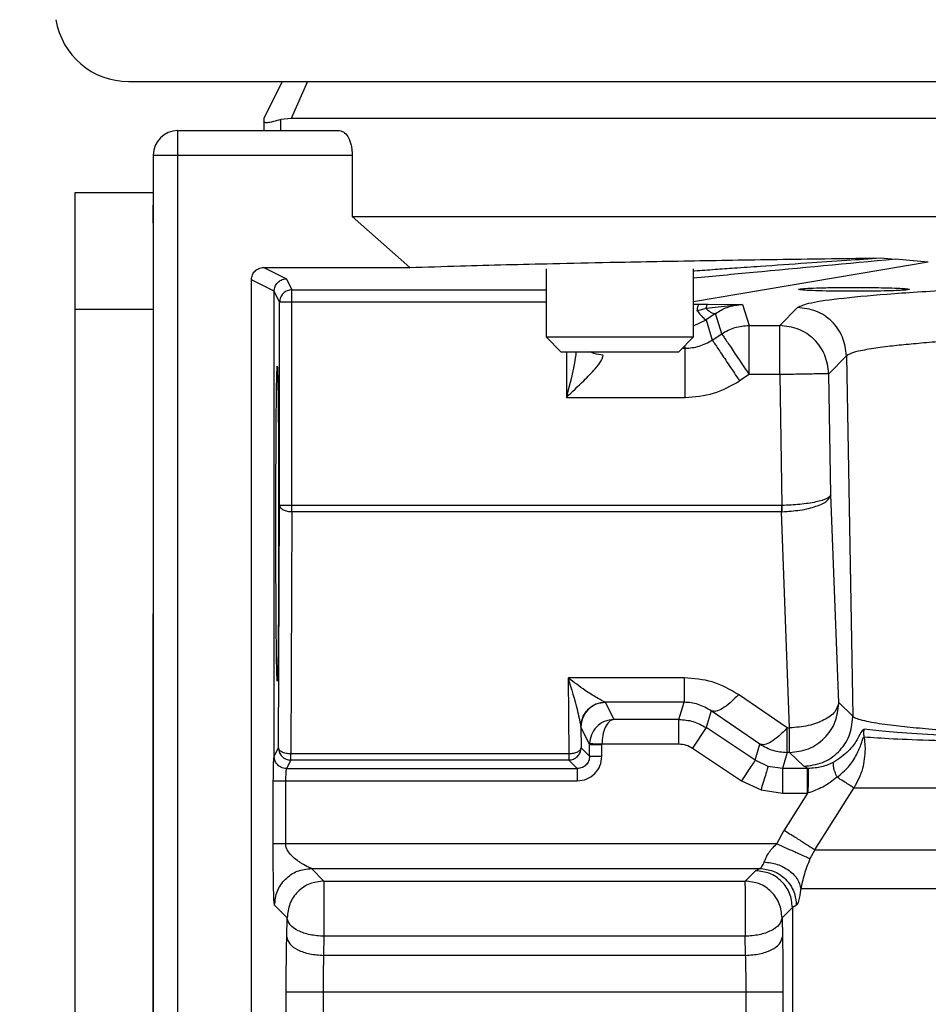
# Model space of a CAD drawing. Header units: inches. Extents: x 144.9 to 238.4, y 214.8 to 247.7.
# Tile 384 of 405: x 201.8348 to 201.9258, y 244.8844 to 244.983. Entities that reach past the tile are written whole.
import ezdxf

# ---------------------------------------------------------------- set-up
doc = ezdxf.new("R2010")
doc.units = ezdxf.units.IN
doc.header["$LTSCALE"] = 0.25
doc.header["$MEASUREMENT"] = 0
doc.layers.add('ANNOTATIONS', color=1, linetype='Continuous')
doc.layers.add('MOTOR LH', color=7, linetype='Continuous')
doc.styles.add('ARIAL', font='arial.ttf', dxfattribs={"height": 0.09375})
doc.dimstyles.new('STANDARD$0', dxfattribs={"dimtxt": 0.09375, "dimasz": 0.09375, "dimexe": 0.03125, "dimexo": 0.046875, "dimgap": 0.09, "dimtad": 0, "dimtih": 1, "dimtoh": 1, "dimdec": 4, "dimzin": 0, "dimdsep": 46, "dimtxsty": 'ARIAL', "dimcen": 0.09, "dimadec": 0, "dimazin": 0, "dimtfac": 1, "dimtdec": 4, "dimtofl": 0, "dimtmove": 0, "dimatfit": 1, "dimfxl": 1, "dimtolj": 1, "dimtzin": 0, "dimarcsym": 0})

# ---------------------------------------------------------------- blocks, each defined once
blk = doc.blocks.new('*D16')
at = {"layer": 'ANNOTATIONS', "color": 0, "lineweight": -2, "transparency": 16777216}
for p, q in [((201.5477568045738, 244.7210665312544), (201.5477568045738, 245.6873671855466)), ((202.6883818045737, 243.5376739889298), (202.6883818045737, 245.6873671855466)), ((201.6415068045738, 245.6561171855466), (201.832959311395, 245.6561171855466)), ((202.5946318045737, 245.6561171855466), (202.4031792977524, 245.6561171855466))]:
    blk.add_line(p, q, dxfattribs=at)
at = {"layer": 'ANNOTATIONS', "color": 0, "transparency": 16777216}
for points in [[(201.6415068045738, 245.6717421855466), (201.6415068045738, 245.6404921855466), (201.5477568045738, 245.6561171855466)], [(202.5946318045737, 245.6717421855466), (202.5946318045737, 245.6404921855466), (202.6883818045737, 245.6561171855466)]]:
    blk.add_solid(points, dxfattribs=at)
at = {"layer": 'defpoints', "color": 0, "transparency": 16777216}
for p in [(201.5477568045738, 245.6561171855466), (201.5477568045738, 244.6741915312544), (202.6883818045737, 243.4907989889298)]:
    blk.add_point(p, dxfattribs=at)
at = {"layer": 'ANNOTATIONS', "color": 0, "transparency": 16777216, "insert": (202.1180693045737, 245.6561171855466), "char_height": 0.09375, "attachment_point": 5, "style": 'ARIAL'}
blk.add_mtext('\\A1;18 5/8"', dxfattribs=at)
blk = doc.blocks.new('*D18')
at = {"layer": 'ANNOTATIONS', "color": 0, "lineweight": -2, "transparency": 16777216}
for p, q in [((201.2594214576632, 244.7850832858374), (201.2594214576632, 246.0537298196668)), ((202.6883818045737, 243.5376739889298), (202.6883818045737, 246.0537298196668)), ((201.3531714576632, 246.0224798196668), (201.7695598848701, 246.0224798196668)), ((202.5946318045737, 246.0224798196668), (202.1782433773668, 246.0224798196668))]:
    blk.add_line(p, q, dxfattribs=at)
at = {"layer": 'ANNOTATIONS', "color": 0, "transparency": 16777216}
for points in [[(201.3531714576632, 246.0381048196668), (201.3531714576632, 246.0068548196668), (201.2594214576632, 246.0224798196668)], [(202.5946318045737, 246.0381048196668), (202.5946318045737, 246.0068548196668), (202.6883818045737, 246.0224798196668)]]:
    blk.add_solid(points, dxfattribs=at)
at = {"layer": 'defpoints', "color": 0, "transparency": 16777216}
for p in [(202.6883818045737, 246.0224798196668), (201.2594214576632, 244.7382082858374), (202.6883818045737, 243.4907989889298)]:
    blk.add_point(p, dxfattribs=at)
at = {"layer": 'ANNOTATIONS', "color": 0, "transparency": 16777216, "insert": (201.9739016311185, 246.0224798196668), "char_height": 0.09375, "attachment_point": 5, "style": 'ARIAL'}
blk.add_mtext('\\A1;24""', dxfattribs=at)

msp = doc.modelspace()

# ---------------------------------------------------------------- linework, layer by layer
at = {"layer": 'MOTOR LH'}
for p, q in [((201.8457083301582, 244.9768490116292), (202.1828146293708, 244.9768490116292)), ((201.8610872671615, 244.9768490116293), (201.8592417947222, 244.9731580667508)), ((201.8636372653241, 244.9768488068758), (201.8619814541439, 244.9731580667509)), ((201.8592417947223, 244.9731580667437), (201.8592417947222, 244.9728739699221)), ((201.8592417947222, 244.9728739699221), (201.8592417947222, 244.9719277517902)), ((201.861981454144, 244.9731580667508), (201.8609685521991, 244.9730424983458)), ((201.8609685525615, 244.9719277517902), (201.8609685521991, 244.9730424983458)), ((202.1665415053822, 244.9731580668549), (201.861981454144, 244.9731580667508)), ((201.8506295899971, 244.9719277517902), (201.8668494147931, 244.9719277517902)), ((201.8506295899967, 244.5807696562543), (201.8506295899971, 244.9719277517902)), ((201.8481689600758, 244.9694671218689), (201.8481689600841, 244.4992384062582)), ((201.8481689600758, 244.9694671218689), (201.8681075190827, 244.9694671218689)), ((201.8681075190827, 244.9694671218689), (201.8681075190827, 244.9633155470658)), ((201.8481689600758, 244.9667604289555), (201.8481658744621, 244.9667604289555)), ((201.8403564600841, 244.3826446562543), (201.8403564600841, 244.9657384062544)), ((201.8403564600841, 244.9657384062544), (201.8481689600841, 244.9657384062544)), ((201.8681075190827, 244.9633155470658), (202.1604154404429, 244.9633155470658)), ((201.8681075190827, 244.9633155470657), (201.8738783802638, 244.9582218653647)), ((201.9210305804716, 244.9591755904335), (201.9224867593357, 244.9590472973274)), ((201.9258224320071, 244.9587672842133), (201.9224866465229, 244.9590477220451)), ((201.8592417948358, 244.958221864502), (201.8615182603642, 244.9570839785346)), ((201.8592417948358, 244.9582218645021), (201.8738783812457, 244.9582218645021)), ((201.8875453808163, 244.9580930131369), (201.8875453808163, 244.9512584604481)), ((201.9258224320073, 244.9587672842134), (201.9023091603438, 244.9547930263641)), ((201.9023091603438, 244.9512584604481), (201.9023091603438, 244.9580930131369)), ((201.8580114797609, 244.7972271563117), (201.8580114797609, 244.9569921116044)), ((201.8602881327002, 244.9558538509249), (201.8580114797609, 244.9569921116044)), ((201.8615182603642, 244.9570839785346), (201.8620672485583, 244.9559859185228)), ((201.8620672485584, 244.9337613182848), (201.8620672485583, 244.9559859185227)), ((201.8620672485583, 244.9559859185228), (201.8875453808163, 244.9559859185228)), ((201.8602881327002, 244.9092611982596), (201.8602881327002, 244.9558538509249)), ((201.8608369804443, 244.954755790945), (201.8602881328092, 244.9558538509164)), ((201.8481689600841, 244.9540196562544), (201.8403564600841, 244.9540196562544)), ((201.8608369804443, 244.9343764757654), (201.8608369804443, 244.954755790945)), ((201.8875453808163, 244.954755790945), (201.8608369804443, 244.954755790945)), ((201.9023091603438, 244.9545558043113), (201.9029004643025, 244.9545535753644)), ((201.90355622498, 244.9541031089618), (201.9026677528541, 244.9538939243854)), ((201.9029004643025, 244.9545535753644), (201.9037597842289, 244.954546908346)), ((201.9072192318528, 244.9545275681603), (201.9035562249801, 244.9541031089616)), ((201.9037597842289, 244.954546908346), (201.9072192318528, 244.9545275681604)), ((201.9072192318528, 244.9545275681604), (201.9078597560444, 244.9524120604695)), ((201.9109351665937, 244.9524120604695), (201.9127073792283, 244.9542157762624)), ((201.9023091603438, 244.9523913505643), (201.9035664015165, 244.9529876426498)), ((201.9045131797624, 244.9536285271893), (201.9035664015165, 244.9529876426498)), ((201.9035664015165, 244.9529876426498), (201.904182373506, 244.9509532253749)), ((201.9051315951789, 244.9515860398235), (201.9045131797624, 244.9536285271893)), ((201.9078597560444, 244.9524120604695), (201.9109351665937, 244.9524120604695)), ((201.9078597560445, 244.9474937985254), (201.9078597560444, 244.9524120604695)), ((201.9109351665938, 244.9474937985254), (201.9109351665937, 244.9524120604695)), ((201.8875453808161, 244.9512584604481), (201.889021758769, 244.9497820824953)), ((201.8875453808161, 244.9512584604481), (201.9023091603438, 244.9512584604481)), ((201.9008327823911, 244.9497820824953), (201.9023091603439, 244.9512584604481)), ((201.9041823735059, 244.9509532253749), (201.9051315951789, 244.9515860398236)), ((201.9011779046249, 244.9501272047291), (201.9014542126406, 244.9501272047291)), ((201.9013899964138, 244.950339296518), (201.9014542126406, 244.9501272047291)), ((201.889021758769, 244.9497820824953), (201.9008327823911, 244.9497820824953)), ((201.8895601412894, 244.9497820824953), (201.8895601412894, 244.945208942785)), ((201.9176248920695, 244.9493834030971), (201.9158526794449, 244.9475796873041)), ((201.9176248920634, 244.9493834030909), (201.91825490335, 244.9132680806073)), ((201.9078597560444, 244.9474937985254), (201.9069105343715, 244.9468609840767)), ((201.9109351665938, 244.9474937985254), (201.9078597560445, 244.9474937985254)), ((201.9109351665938, 244.9474937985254), (201.9111642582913, 244.9343771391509)), ((201.9160645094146, 244.9354513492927), (201.9158526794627, 244.9475796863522)), ((201.8895601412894, 244.945208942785), (201.9014542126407, 244.945208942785)), ((201.9168471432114, 244.9146516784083), (201.9160645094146, 244.9354513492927)), ((201.8607147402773, 244.9101149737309), (201.8608369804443, 244.9343764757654)), ((201.9111147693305, 244.9343764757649), (201.8608369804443, 244.9343764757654)), ((201.9111642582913, 244.9343771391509), (201.9111147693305, 244.9343764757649)), ((201.9111147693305, 244.9343764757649), (201.9111147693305, 244.9337613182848)), ((201.8620672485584, 244.933761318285), (201.8619450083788, 244.9094998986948)), ((201.9111147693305, 244.9337613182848), (201.8620672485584, 244.9337613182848)), ((201.9111807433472, 244.933762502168), (201.9111147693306, 244.9337613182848)), ((201.9119296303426, 244.9121051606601), (201.9111147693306, 244.9337613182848)), ((201.8897277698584, 244.9171276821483), (201.8898046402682, 244.9094998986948)), ((201.901357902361, 244.9171276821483), (201.8897277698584, 244.9171276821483)), ((201.901357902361, 244.9171276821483), (201.9013579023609, 244.9146700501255)), ((201.9116873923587, 244.9121051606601), (201.9068039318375, 244.9154416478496)), ((201.8934739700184, 244.914663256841), (201.893466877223, 244.9146700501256)), ((201.9013579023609, 244.9146700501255), (201.8934668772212, 244.9146700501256)), ((201.8934739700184, 244.914663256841), (201.894327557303, 244.9129555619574)), ((201.9008387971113, 244.9129555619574), (201.9013579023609, 244.9146700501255)), ((201.9182549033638, 244.9132680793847), (201.9168471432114, 244.9146516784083)), ((201.904075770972, 244.9138100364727), (201.9035669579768, 244.9121295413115)), ((201.9089592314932, 244.9104735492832), (201.904075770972, 244.9138100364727)), ((201.9008387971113, 244.9129555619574), (201.894327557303, 244.9129555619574)), ((201.9008387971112, 244.9104964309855), (201.9008387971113, 244.9129555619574)), ((201.9182555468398, 244.9131821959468), (201.9182549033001, 244.9132680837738)), ((201.8910107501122, 244.9122659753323), (201.8910137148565, 244.912204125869)), ((201.8918884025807, 244.9104542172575), (201.8910137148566, 244.912204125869)), ((201.8910137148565, 244.912204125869), (201.8910347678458, 244.9101150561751)), ((201.9035669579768, 244.9121295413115), (201.902202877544, 244.9100834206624)), ((201.908470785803, 244.9088603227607), (201.9035669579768, 244.9121295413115)), ((201.9116873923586, 244.9096475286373), (201.9116873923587, 244.91210516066)), ((201.9116873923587, 244.91210516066), (201.9119296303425, 244.91210516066)), ((201.9119296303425, 244.9096475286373), (201.9119296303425, 244.91210516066)), ((201.8918884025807, 244.9104542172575), (201.8918898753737, 244.9105385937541)), ((201.8931185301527, 244.9104542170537), (201.8931192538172, 244.9104964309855)), ((201.8931192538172, 244.9104964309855), (201.9008387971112, 244.9104964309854)), ((201.9193955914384, 244.9112096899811), (201.9194958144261, 244.909997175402)), ((201.8602881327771, 244.909261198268), (201.8607147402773, 244.9101149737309)), ((201.8910347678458, 244.9101150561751), (201.8918884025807, 244.9092614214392)), ((201.8918884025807, 244.9092614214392), (201.8918884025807, 244.9104542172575)), ((201.8931185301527, 244.9092614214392), (201.8931185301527, 244.9104542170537)), ((201.902202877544, 244.9100834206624), (201.9071067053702, 244.9068142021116)), ((201.908470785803, 244.9088603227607), (201.9089592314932, 244.9104735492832)), ((201.9116873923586, 244.9096475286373), (201.9111989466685, 244.9080343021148)), ((201.9119296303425, 244.9096475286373), (201.9116873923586, 244.9096475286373)), ((201.9133373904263, 244.9082639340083), (201.9119296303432, 244.9096475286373)), ((201.8619449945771, 244.9088849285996), (201.8615181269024, 244.9080312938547)), ((201.8898046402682, 244.9094998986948), (201.8619449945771, 244.9094998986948)), ((201.8898046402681, 244.9088849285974), (201.861944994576, 244.9088849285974)), ((201.8898046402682, 244.9094998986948), (201.8898046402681, 244.9088849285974)), ((201.8906582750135, 244.9080312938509), (201.8898046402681, 244.9088849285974)), ((201.9097736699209, 244.9082451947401), (201.908470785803, 244.9088603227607)), ((201.8615181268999, 244.9080312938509), (201.8906582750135, 244.9080312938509)), ((201.9111989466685, 244.9080343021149), (201.9097736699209, 244.9082451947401)), ((201.9111989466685, 244.9080343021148), (201.9111989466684, 244.9055751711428)), ((201.9137235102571, 244.9080343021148), (201.9111989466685, 244.9080343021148)), ((201.9137862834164, 244.9080342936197), (201.9133373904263, 244.9082639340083)), ((201.913723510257, 244.9055751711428), (201.9137235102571, 244.9080343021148)), ((201.9137235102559, 244.9080343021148), (201.9137862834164, 244.9080342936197)), ((201.8602041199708, 244.9004850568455), (201.8602041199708, 244.9068011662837)), ((201.8614336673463, 244.9068011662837), (201.8906582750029, 244.9068011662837)), ((201.8614336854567, 244.9068011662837), (201.8614336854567, 244.9004850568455)), ((201.9071067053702, 244.9068142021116), (201.9090610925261, 244.9058917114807)), ((201.9090610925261, 244.9058917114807), (201.9111989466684, 244.9055751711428)), ((201.9111989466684, 244.9055751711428), (201.913723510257, 244.9055751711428)), ((201.913723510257, 244.9055751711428), (201.9113732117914, 244.9018603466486)), ((201.913723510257, 244.9055751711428), (201.9137683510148, 244.9055865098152)), ((201.914465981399, 244.8999041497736), (201.9183741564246, 244.9060847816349)), ((201.9521840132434, 244.906084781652), (201.9183741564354, 244.906084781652)), ((201.9106340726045, 244.9004850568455), (201.9113732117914, 244.9018603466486)), ((201.9106340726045, 244.9004850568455), (201.8614336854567, 244.9004850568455)), ((201.914465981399, 244.8999041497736), (201.9139679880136, 244.8989872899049)), ((201.9144659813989, 244.8999041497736), (201.9475285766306, 244.8999041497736)), ((201.8640172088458, 244.8980259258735), (201.9089334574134, 244.8980259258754)), ((201.8640172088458, 244.8980259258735), (201.8652751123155, 244.8967680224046)), ((201.907483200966, 244.8967680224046), (201.9085188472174, 244.8978036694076)), ((201.9085188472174, 244.8978036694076), (201.9089334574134, 244.8980259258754)), ((201.8652751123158, 244.8967680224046), (201.907483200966, 244.8967680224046)), ((201.9074832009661, 244.8962757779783), (201.907483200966, 244.8967680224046)), ((201.8652751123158, 244.8962757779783), (201.8652751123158, 244.8912338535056)), ((201.9458306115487, 244.8959917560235), (201.9130488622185, 244.8959917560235)), ((201.8615864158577, 244.8930793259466), (201.860328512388, 244.8943372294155)), ((201.9122075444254, 244.8941149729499), (201.911171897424, 244.8930793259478)), ((201.9126076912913, 244.8943372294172), (201.9122075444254, 244.8941149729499)), ((201.9122075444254, 244.8941149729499), (201.9122075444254, 244.8730198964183)), ((201.8615478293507, 244.8911654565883), (201.8615864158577, 244.8930793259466)), ((201.9111718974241, 244.8930793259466), (201.9112104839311, 244.8911654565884)), ((201.8652751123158, 244.8912338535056), (201.8652365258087, 244.8893199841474)), ((201.9074832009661, 244.8912338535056), (201.8652751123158, 244.8912338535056)), ((201.9075217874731, 244.8893199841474), (201.9074832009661, 244.8912338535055)), ((201.9075217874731, 244.8893199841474), (201.8652365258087, 244.8893199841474)), ((201.8614960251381, 244.8167275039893), (201.8614960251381, 244.8856290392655)), ((201.8651847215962, 244.8856290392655), (201.8651847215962, 244.8179570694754)), ((201.9112622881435, 244.8856290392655), (201.8651847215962, 244.8856290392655)), ((201.9075735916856, 244.8730198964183), (201.9075735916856, 244.8856290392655)), ((201.9112622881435, 244.8856290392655), (201.9112622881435, 244.8730198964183))]:
    msp.add_line(p, q, dxfattribs=at)
for centre, radius, start, end in [((201.8457083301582, 244.9842309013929), 0.007381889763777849, 189.2844910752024, 270), ((201.8506295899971, 244.9694671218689), 0.002460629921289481, 90, 179.9999999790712), ((201.8934751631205, 244.9122018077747), 0.002461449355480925, 90.02777228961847, 179.9460411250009), ((201.9119295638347, 244.9145718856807), 0.004918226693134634, 359.9289940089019, 0.9296007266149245)]:
    msp.add_arc(centre, radius, start, end, dxfattribs=at)
for points, knots in [([(201.8609685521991, 244.9730424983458), (201.8604394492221, 244.9728908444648), (201.8594453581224, 244.9726059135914), (201.8593066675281, 244.972788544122), (201.8592417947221, 244.9728739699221)], [0, 0, 0, 0, 0.5322479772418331, 1, 1, 1, 1]), ([(201.866849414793, 244.9719277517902), (201.8670200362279, 244.9718877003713), (201.8673501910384, 244.9718102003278), (201.8677075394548, 244.9713055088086), (201.8679159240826, 244.9707928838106), (201.8680254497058, 244.9703703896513), (201.8680949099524, 244.9699235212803), (201.8681033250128, 244.9696189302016), (201.8681075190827, 244.9694671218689)], [0, 0, 0, 0, 0.2767997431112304, 0.5356112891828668, 0.657635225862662, 0.7769841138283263, 0.8888487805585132, 1, 1, 1, 1]), ([(201.8481689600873, 244.9626612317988), (201.8481689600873, 244.9631774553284), (201.8481689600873, 244.9642099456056), (201.8481689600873, 244.9643776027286), (201.8481689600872, 244.9644614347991)], [0, 0, 0, 0, 0.4999790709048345, 1, 1, 1, 1]), ([(201.8738783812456, 244.958221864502), (201.8755261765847, 244.95827461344), (201.878536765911, 244.9583709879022), (201.883400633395, 244.9585030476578), (201.8883847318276, 244.9586224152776), (201.8945694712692, 244.9587544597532), (201.9022142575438, 244.9588999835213), (201.9112448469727, 244.9590457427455), (201.9177390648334, 244.9591319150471), (201.9210305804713, 244.9591755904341)], [0, 0, 0, 0, 0.1414103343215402, 0.2583624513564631, 0.3670443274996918, 0.4922275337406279, 0.66357691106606, 0.829488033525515, 1, 1, 1, 1]), ([(201.9023091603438, 244.957883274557), (201.9023432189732, 244.9578857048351), (201.9030554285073, 244.9579365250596), (201.9044171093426, 244.9580332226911), (201.9066011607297, 244.9581879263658), (201.909651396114, 244.9584027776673), (201.9133910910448, 244.9586629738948), (201.9173903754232, 244.9589367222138), (201.9199038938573, 244.9591016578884), (201.9210305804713, 244.9591755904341)], [0, 0, 0, 0, 0.005630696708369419, 0.117745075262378, 0.2240991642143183, 0.3642124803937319, 0.6159007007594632, 0.8278271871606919, 0.9999999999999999, 0.9999999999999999, 0.9999999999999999, 0.9999999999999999]), ([(201.9224867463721, 244.9590472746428), (201.9177115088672, 244.9586040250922), (201.9108840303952, 244.9579702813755), (201.9042909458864, 244.9573357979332), (201.9023091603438, 244.9571450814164)], [0, 0, 0, 0, 0.6994145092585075, 1, 1, 1, 1]), ([(201.8580114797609, 244.9569921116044), (201.8580168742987, 244.9570769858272), (201.8580275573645, 244.9572450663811), (201.8581285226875, 244.9575524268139), (201.8583473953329, 244.9578785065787), (201.8586724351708, 244.958099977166), (201.8589787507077, 244.9582057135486), (201.859152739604, 244.9582163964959), (201.8592417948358, 244.9582218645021)], [0, 0, 0, 0, 0.1320542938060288, 0.2615135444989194, 0.4998281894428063, 0.7294974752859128, 0.8615448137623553, 0.9999999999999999, 0.9999999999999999, 0.9999999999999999, 0.9999999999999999]), ([(201.8602881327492, 244.9558538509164), (201.8603050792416, 244.9560108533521), (201.8603308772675, 244.956249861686), (201.8604854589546, 244.9565355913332), (201.8606766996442, 244.9567724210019), (201.8609336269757, 244.9569526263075), (201.8612377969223, 244.9570646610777), (201.8614210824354, 244.9570772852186), (201.8615182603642, 244.9570839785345)], [0, 0, 0, 0, 0.2429014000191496, 0.3697742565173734, 0.4999000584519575, 0.7151039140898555, 0.8489481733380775, 1, 1, 1, 1]), ([(201.9127073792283, 244.9542157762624), (201.9130453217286, 244.9543761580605), (201.9137216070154, 244.9546971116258), (201.9170950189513, 244.9551669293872), (201.9221300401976, 244.9556172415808), (201.9289033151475, 244.9560392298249), (201.9372370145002, 244.9564255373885), (201.9470106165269, 244.9567676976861), (201.9579625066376, 244.9570646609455), (201.9661005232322, 244.9572156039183), (201.9701670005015, 244.9572910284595)], [0, 0, 0, 0, 0.1249344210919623, 0.2500168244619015, 0.375106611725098, 0.5001337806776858, 0.6251422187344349, 0.7501290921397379, 0.8751422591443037, 1, 1, 1, 1]), ([(201.9155899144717, 244.9558632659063), (201.9150933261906, 244.9558756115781), (201.9141018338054, 244.9559002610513), (201.9131463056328, 244.9559558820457), (201.9127227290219, 244.9560181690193), (201.9129023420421, 244.9560822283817), (201.9136612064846, 244.9561410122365), (201.9149229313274, 244.9561877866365), (201.9165504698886, 244.9562193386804), (201.9177625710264, 244.9562233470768), (201.9183679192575, 244.9562253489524)], [0, 0, 0, 0, 0.1251204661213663, 0.2498165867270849, 0.3747072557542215, 0.4995486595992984, 0.6246558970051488, 0.7501429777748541, 0.8752162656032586, 1, 1, 1, 1]), ([(201.9183679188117, 244.955837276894), (201.9178800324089, 244.955838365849), (201.9169042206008, 244.9558405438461), (201.9160280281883, 244.9558556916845), (201.9155899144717, 244.9558632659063)], [0, 0, 0, 0, 0.4999800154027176, 1, 1, 1, 1]), ([(201.9183679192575, 244.9562253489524), (201.9188555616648, 244.9562242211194), (201.9198309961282, 244.9562219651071), (201.9207081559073, 244.9562069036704), (201.9211468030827, 244.9561993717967)], [0, 0, 0, 0, 0.4999232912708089, 1, 1, 1, 1]), ([(201.9211468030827, 244.9561993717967), (201.9216076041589, 244.9561881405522), (201.9223691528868, 244.9561695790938), (201.9232598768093, 244.9561273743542), (201.9238154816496, 244.9560813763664), (201.9239832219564, 244.9560288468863), (201.9237889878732, 244.9559805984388), (201.9232663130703, 244.9559354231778), (201.9223688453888, 244.9558928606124), (201.9212289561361, 244.9558627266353), (201.9198531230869, 244.9558417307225), (201.9189278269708, 244.9558389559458), (201.9183679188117, 244.955837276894)], [0, 0, 0, 0, 0.1152783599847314, 0.1905162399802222, 0.3073938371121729, 0.4068108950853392, 0.5000492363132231, 0.5932808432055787, 0.6926777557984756, 0.8095221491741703, 0.8847394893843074, 1, 1, 1, 1]), ([(201.9026677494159, 244.9538939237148), (201.9026806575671, 244.9539844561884), (201.9027069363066, 244.9541687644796), (201.9027643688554, 244.9543763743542), (201.9028302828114, 244.9545184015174), (201.9028773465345, 244.9545419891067), (201.9029004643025, 244.9545535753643)], [0, 0, 0, 0, 0.2456005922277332, 0.4999998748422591, 0.7543992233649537, 1, 1, 1, 1]), ([(201.9026677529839, 244.9538939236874), (201.902778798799, 244.9537536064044), (201.9030020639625, 244.953471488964), (201.9032709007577, 244.9531794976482), (201.9034717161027, 244.9530014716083), (201.9035354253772, 244.9529921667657), (201.9035664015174, 244.9529876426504)], [0, 0, 0, 0, 0.2543320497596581, 0.5113518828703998, 0.7624139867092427, 1, 1, 1, 1]), ([(201.9035562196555, 244.9541031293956), (201.9036597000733, 244.9540120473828), (201.9038675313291, 244.9538291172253), (201.9041375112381, 244.9536656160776), (201.9043628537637, 244.9535868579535), (201.9044637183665, 244.9536148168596), (201.9045131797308, 244.9536285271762)], [0, 0, 0, 0, 0.2527489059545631, 0.5076237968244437, 0.7585515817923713, 1, 1, 1, 1]), ([(201.9035562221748, 244.954103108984), (201.9035696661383, 244.9541656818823), (201.9035968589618, 244.9542922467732), (201.9036474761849, 244.9544292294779), (201.9037025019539, 244.9545225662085), (201.9037408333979, 244.9545388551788), (201.9037597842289, 244.9545469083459)], [0, 0, 0, 0, 0.2471968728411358, 0.499999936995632, 0.7528030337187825, 0.9999999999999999, 0.9999999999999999, 0.9999999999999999, 0.9999999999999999]), ([(201.9045131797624, 244.9536285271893), (201.9048948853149, 244.9538527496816), (201.9057981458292, 244.9543833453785), (201.9066990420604, 244.9544747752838), (201.9072192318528, 244.9545275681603)], [0, 0, 0, 0, 0.4225863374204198, 1, 1, 1, 1]), ([(201.971730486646, 244.9524485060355), (201.9681199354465, 244.9523772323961), (201.9607449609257, 244.9522316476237), (201.9523436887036, 244.9519933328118), (201.9459578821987, 244.951776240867), (201.941354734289, 244.9515962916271), (201.937024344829, 244.9514014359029), (201.9334502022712, 244.9512144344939), (201.9305154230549, 244.9510385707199), (201.9281094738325, 244.9508764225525), (201.9258545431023, 244.9507033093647), (201.9237871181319, 244.9505192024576), (201.9217946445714, 244.9503086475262), (201.9199081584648, 244.9500540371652), (201.918252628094, 244.949739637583), (201.9178451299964, 244.9495083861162), (201.9176248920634, 244.9493834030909)], [0, 0, 0, 0, 0.1174237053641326, 0.2398516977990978, 0.3029787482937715, 0.3673586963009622, 0.4329914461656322, 0.4998768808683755, 0.5460662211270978, 0.5941690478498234, 0.644185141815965, 0.6961142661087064, 0.7499561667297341, 0.8186203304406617, 0.9019708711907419, 1, 1, 1, 1]), ([(201.8905384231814, 244.9497820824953), (201.8905098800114, 244.9495707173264), (201.890310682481, 244.9480956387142), (201.8899064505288, 244.9465409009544), (201.8895601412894, 244.945208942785)], [0, 0, 0, 0, 0.1432907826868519, 1, 1, 1, 1]), ([(201.8895601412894, 244.945208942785), (201.8901502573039, 244.9457652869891), (201.8911709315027, 244.9467275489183), (201.892374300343, 244.9479608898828), (201.8929755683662, 244.948735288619), (201.8932118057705, 244.9491863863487), (201.8932380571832, 244.9493622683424), (201.8932505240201, 244.9494457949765)], [0, 0, 0, 0, 0.377778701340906, 0.6534121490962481, 0.8459587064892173, 0.9268455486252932, 0.9999999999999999, 0.9999999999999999, 0.9999999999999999, 0.9999999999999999]), ([(201.8932505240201, 244.9494457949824), (201.8929405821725, 244.9494733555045), (201.8924771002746, 244.9495145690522), (201.8920776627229, 244.9497155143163), (201.8919453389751, 244.9497820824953)], [0, 0, 0, 0, 0.6687248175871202, 1, 1, 1, 1]), ([(201.860599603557, 244.9167805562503), (201.8605822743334, 244.9169893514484), (201.8605556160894, 244.9173105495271), (201.8605236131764, 244.9192903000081), (201.86050152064, 244.9213164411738), (201.8604836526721, 244.923846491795), (201.860467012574, 244.9275191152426), (201.8604585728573, 244.9325576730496), (201.860467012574, 244.9375962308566), (201.8604836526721, 244.9412688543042), (201.86050152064, 244.9437989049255), (201.8605236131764, 244.9458250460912), (201.8605556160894, 244.9478047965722), (201.8605822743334, 244.9481259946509), (201.860599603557, 244.948334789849)], [0, 0, 0, 0, 0.1197351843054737, 0.1841934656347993, 0.249991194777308, 0.31581441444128, 0.3802690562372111, 0.4999999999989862, 0.6197309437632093, 0.6841855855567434, 0.7500088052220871, 0.8158065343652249, 0.8802648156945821, 1, 1, 1, 1]), ([(201.860599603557, 244.948334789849), (201.8606169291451, 244.9481254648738), (201.8606435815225, 244.9478034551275), (201.8606755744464, 244.9458233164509), (201.8606976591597, 244.943797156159), (201.8607155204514, 244.9412673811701), (201.8607321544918, 244.937595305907), (201.8607405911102, 244.9325576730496), (201.8607321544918, 244.9275200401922), (201.8607155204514, 244.9238479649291), (201.8606976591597, 244.9213181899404), (201.8606755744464, 244.9192920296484), (201.8606435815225, 244.9173118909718), (201.8606169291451, 244.9169898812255), (201.860599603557, 244.9167805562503)], [0, 0, 0, 0, 0.1197372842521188, 0.1841948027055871, 0.2499912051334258, 0.3158130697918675, 0.3802669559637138, 0.5000000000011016, 0.6197330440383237, 0.6841869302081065, 0.7500087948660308, 0.8158051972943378, 0.8802627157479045, 1, 1, 1, 1]), ([(201.9160645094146, 244.9354513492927), (201.9159726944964, 244.935321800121), (201.9157900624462, 244.9350641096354), (201.9146330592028, 244.9347184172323), (201.9130269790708, 244.9344653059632), (201.9117726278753, 244.9344059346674), (201.9111642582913, 244.9343771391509)], [0, 0, 0, 0, 0.2549038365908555, 0.507037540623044, 0.7609095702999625, 0.9999999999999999, 0.9999999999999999, 0.9999999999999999, 0.9999999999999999]), ([(201.9111807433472, 244.933762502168), (201.9117889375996, 244.9338010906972), (201.9130430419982, 244.9338806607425), (201.9146451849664, 244.934279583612), (201.9157965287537, 244.9348261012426), (201.915974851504, 244.935242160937), (201.9160645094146, 244.9354513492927)], [0, 0, 0, 0, 0.2391246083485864, 0.4930780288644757, 0.7451275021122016, 1, 1, 1, 1]), ([(201.8481689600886, 244.865960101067), (201.8481689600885, 244.8717048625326), (201.8481689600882, 244.8831942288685), (201.8481689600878, 244.8984117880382), (201.8481689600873, 244.9121513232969), (201.848168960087, 244.9197430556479), (201.8481689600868, 244.9235316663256)], [0, 0, 0, 0, 0.2500038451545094, 0.500000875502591, 0.7504782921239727, 1, 1, 1, 1]), ([(201.8897277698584, 244.9171276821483), (201.890060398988, 244.9160207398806), (201.8906093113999, 244.9141940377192), (201.8908972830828, 244.9128109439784), (201.8910107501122, 244.9122659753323)], [0, 0, 0, 0, 0.605978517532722, 1, 1, 1, 1]), ([(201.8934668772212, 244.9146700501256), (201.8933994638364, 244.9147010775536), (201.8932471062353, 244.9147712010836), (201.892501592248, 244.9151778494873), (201.8913191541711, 244.915913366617), (201.8903095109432, 244.9166837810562), (201.8897277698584, 244.9171276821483)], [0, 0, 0, 0, 0.154862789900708, 0.3499976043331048, 0.6254784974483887, 1, 1, 1, 1]), ([(201.9068039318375, 244.9154416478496), (201.9059574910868, 244.915932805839), (201.9043040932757, 244.9168922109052), (201.9023242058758, 244.9170504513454), (201.901357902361, 244.9171276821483)], [0, 0, 0, 0, 0.5119401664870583, 1, 1, 1, 1]), ([(201.891010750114, 244.9122659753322), (201.8910500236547, 244.9125701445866), (201.8911103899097, 244.9130376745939), (201.8914215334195, 244.9135965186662), (201.8917386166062, 244.9139800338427), (201.8921287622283, 244.9142887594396), (201.8926938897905, 244.9145876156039), (201.8931622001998, 244.914637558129), (201.8934668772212, 244.9146700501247)], [0, 0, 0, 0, 0.239790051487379, 0.3685745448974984, 0.4999999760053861, 0.63142545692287, 0.7602099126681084, 1, 1, 1, 1]), ([(201.904075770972, 244.9138100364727), (201.903660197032, 244.9140546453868), (201.9030593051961, 244.9144083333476), (201.9020715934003, 244.9146383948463), (201.9015918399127, 244.914659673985), (201.9013579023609, 244.9146700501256)], [0, 0, 0, 0, 0.534668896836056, 0.7730950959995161, 1, 1, 1, 1]), ([(201.894327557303, 244.9129555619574), (201.8939982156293, 244.9129110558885), (201.8933592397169, 244.9128247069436), (201.8925618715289, 244.9122407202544), (201.8920179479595, 244.9114483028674), (201.8919313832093, 244.9108334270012), (201.8918898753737, 244.9105385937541)], [0, 0, 0, 0, 0.2771996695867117, 0.5378120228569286, 0.7783806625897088, 1, 1, 1, 1]), ([(201.894327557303, 244.9129555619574), (201.8941641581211, 244.9129053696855), (201.8938471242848, 244.9128079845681), (201.8934519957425, 244.9122102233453), (201.8931846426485, 244.9114083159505), (201.8931404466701, 244.9107919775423), (201.8931192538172, 244.9104964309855)], [0, 0, 0, 0, 0.2771850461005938, 0.5378058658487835, 0.7783686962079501, 1, 1, 1, 1]), ([(201.9008387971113, 244.9129555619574), (201.9013240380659, 244.9129188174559), (201.9022945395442, 244.912845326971), (201.9031428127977, 244.9123681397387), (201.9035669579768, 244.9121295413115)], [0, 0, 0, 0, 0.4999899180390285, 1, 1, 1, 1]), ([(201.9182549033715, 244.9132680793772), (201.9183677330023, 244.9131917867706), (201.9185836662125, 244.9130457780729), (201.9193460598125, 244.9128382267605), (201.9203025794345, 244.912651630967), (201.9213957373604, 244.9124860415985), (201.9228541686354, 244.9123018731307), (201.9248202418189, 244.9120985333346), (201.9274665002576, 244.9118757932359), (201.9303736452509, 244.9116700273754), (201.934846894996, 244.9113970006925), (201.9414860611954, 244.9110767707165), (201.9498689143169, 244.9107608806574), (201.9558649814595, 244.9106005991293), (201.95830255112, 244.9105354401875)], [0, 0, 0, 0, 0.07132953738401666, 0.1365103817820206, 0.195542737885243, 0.2484267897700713, 0.2951627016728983, 0.3742259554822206, 0.4497654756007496, 0.5217816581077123, 0.5902748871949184, 0.7465894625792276, 0.8969815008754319, 1, 1, 1, 1]), ([(201.9193937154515, 244.9119886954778), (201.9193248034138, 244.911947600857), (201.9191536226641, 244.911845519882), (201.918884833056, 244.9112659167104), (201.9184507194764, 244.910558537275), (201.917864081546, 244.909696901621), (201.9168921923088, 244.9090378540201), (201.9163716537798, 244.9086848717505)], [0, 0, 0, 0, 0.1709271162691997, 0.4245910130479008, 0.4374477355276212, 0.6987001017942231, 0.9999999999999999, 0.9999999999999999, 0.9999999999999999, 0.9999999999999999]), ([(201.9193955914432, 244.9112096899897), (201.9193799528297, 244.9113394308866), (201.9193486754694, 244.9115989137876), (201.9193787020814, 244.9118587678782), (201.9193937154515, 244.9119886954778)], [0, 0, 0, 0, 0.499997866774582, 1, 1, 1, 1]), ([(201.9581404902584, 244.9104106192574), (201.9562656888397, 244.9104444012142), (201.9513100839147, 244.9105336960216), (201.9441905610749, 244.9107087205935), (201.9368498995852, 244.9109295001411), (201.9306089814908, 244.9111717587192), (201.9255597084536, 244.9114311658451), (201.9216475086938, 244.9117039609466), (201.9201453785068, 244.9118937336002), (201.9193937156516, 244.9119886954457)], [0, 0, 0, 0, 0.09160658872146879, 0.2421408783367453, 0.3936128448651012, 0.5450756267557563, 0.6958395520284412, 0.8477987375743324, 1, 1, 1, 1]), ([(201.8918898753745, 244.9105385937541), (201.8919087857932, 244.9105379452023), (201.8919378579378, 244.9105369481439), (201.8920930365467, 244.9105316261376), (201.8922517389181, 244.9105261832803), (201.892447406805, 244.9105194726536), (201.8927310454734, 244.9105097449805), (201.8929662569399, 244.910501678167), (201.8931192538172, 244.9104964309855)], [0, 0, 0, 0, 0.2397126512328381, 0.3685249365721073, 0.4999999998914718, 0.6314750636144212, 0.7602873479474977, 1, 1, 1, 1]), ([(201.916679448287, 244.9071577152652), (201.9170778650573, 244.9074946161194), (201.9178589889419, 244.908155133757), (201.9186540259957, 244.9093762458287), (201.9190686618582, 244.9103920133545), (201.9192517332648, 244.9109710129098), (201.9193392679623, 244.9111828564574), (201.9193769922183, 244.9112008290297), (201.9193955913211, 244.9112096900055)], [0, 0, 0, 0, 0.2686358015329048, 0.5266792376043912, 0.7735932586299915, 0.8903041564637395, 0.9459169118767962, 1, 1, 1, 1]), ([(201.9193955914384, 244.9112096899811), (201.9202527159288, 244.9111480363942), (201.9219039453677, 244.9110292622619), (201.9255343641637, 244.9108901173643), (201.9288295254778, 244.910788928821), (201.9314268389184, 244.9107196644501), (201.9341484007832, 244.910655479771), (201.9383496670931, 244.9105669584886), (201.9444925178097, 244.9104606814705), (201.9515970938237, 244.9103600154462), (201.9563725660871, 244.9103103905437), (201.9579885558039, 244.9102935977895)], [0, 0, 0, 0, 0.170782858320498, 0.3290090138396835, 0.4034486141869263, 0.47474953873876, 0.5429130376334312, 0.6079401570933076, 0.7669457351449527, 0.9211359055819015, 1, 1, 1, 1]), ([(201.9194958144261, 244.909997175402), (201.9194493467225, 244.9093270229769), (201.9193534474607, 244.9079439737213), (201.9187072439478, 244.9067171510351), (201.9183741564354, 244.906084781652)], [0, 0, 0, 0, 0.4845470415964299, 1, 1, 1, 1]), ([(201.8602041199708, 244.9068011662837), (201.8602053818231, 244.9071141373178), (201.8602079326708, 244.907746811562), (201.8602270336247, 244.9085592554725), (201.8602549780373, 244.9091292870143), (201.8602771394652, 244.909217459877), (201.8602881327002, 244.9092611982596)], [0, 0, 0, 0, 0.2465480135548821, 0.4983994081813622, 0.7511796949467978, 1, 1, 1, 1]), ([(201.8615181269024, 244.9080312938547), (201.8614184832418, 244.9080383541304), (201.8612246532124, 244.9080520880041), (201.8609584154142, 244.9081556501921), (201.8607344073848, 244.9083017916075), (201.8605085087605, 244.9085313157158), (201.8603254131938, 244.9088555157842), (201.8602998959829, 244.9091331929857), (201.8602881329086, 244.9092611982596)], [0, 0, 0, 0, 0.1549258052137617, 0.3013666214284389, 0.4393172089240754, 0.5687729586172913, 0.8012104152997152, 1, 1, 1, 1]), ([(201.8906582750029, 244.9068011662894), (201.8909811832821, 244.9068382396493), (201.8916259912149, 244.906912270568), (201.8924385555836, 244.9074811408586), (201.8930074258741, 244.9082937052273), (201.8930814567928, 244.90893851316), (201.8931185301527, 244.9092614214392)], [0, 0, 0, 0, 0.2503910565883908, 0.5000000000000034, 0.7496089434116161, 1, 1, 1, 1]), ([(201.8918884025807, 244.9092614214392), (201.8918699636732, 244.9091001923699), (201.8918330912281, 244.9087777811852), (201.8915486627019, 244.9083710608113), (201.8911419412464, 244.908086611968), (201.8908195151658, 244.9080497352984), (201.890658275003, 244.9080312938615)], [0, 0, 0, 0, 0.2500307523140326, 0.499988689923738, 0.749952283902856, 1, 1, 1, 1]), ([(201.9163716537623, 244.9086848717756), (201.9159697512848, 244.9084976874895), (201.9151773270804, 244.9081286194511), (201.9142455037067, 244.9080654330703), (201.9137862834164, 244.9080342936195)], [0, 0, 0, 0, 0.5071809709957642, 1, 1, 1, 1]), ([(201.9166794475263, 244.9071577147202), (201.9166058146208, 244.9073377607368), (201.9164557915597, 244.9077045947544), (201.9163323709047, 244.908162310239), (201.9162922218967, 244.9085161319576), (201.9163455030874, 244.9086293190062), (201.9163716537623, 244.9086848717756)], [0, 0, 0, 0, 0.2454080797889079, 0.5000056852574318, 0.7546002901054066, 1, 1, 1, 1]), ([(201.8615181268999, 244.9080312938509), (201.8615114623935, 244.9080231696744), (201.8614988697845, 244.9080078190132), (201.8614781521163, 244.9078929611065), (201.8614556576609, 244.9076646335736), (201.8614375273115, 244.9072733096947), (201.8614349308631, 244.906955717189), (201.8614336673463, 244.9068011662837)], [0, 0, 0, 0, 0.1508036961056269, 0.284944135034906, 0.5023898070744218, 0.7578465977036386, 1, 1, 1, 1]), ([(201.9097736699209, 244.9082451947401), (201.9097609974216, 244.9082033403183), (201.9097346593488, 244.9081163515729), (201.9095679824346, 244.9075658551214), (201.909331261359, 244.9067840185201), (201.9091488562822, 244.9061815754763), (201.9090610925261, 244.9058917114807)], [0, 0, 0, 0, 0.2405737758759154, 0.5000000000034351, 0.7594262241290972, 1, 1, 1, 1]), ([(201.9137862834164, 244.9080342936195), (201.9137840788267, 244.9079911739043), (201.9137794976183, 244.9079015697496), (201.9137735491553, 244.9073297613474), (201.9137693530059, 244.906516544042), (201.9137686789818, 244.9058886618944), (201.9137683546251, 244.9055865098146)], [0, 0, 0, 0, 0.2406124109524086, 0.5000003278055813, 0.7593880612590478, 0.9999999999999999, 0.9999999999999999, 0.9999999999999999, 0.9999999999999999]), ([(201.9166794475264, 244.9071577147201), (201.9162163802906, 244.9068017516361), (201.9153353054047, 244.9061244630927), (201.9142725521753, 244.9057596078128), (201.9137683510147, 244.9055865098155)], [0, 0, 0, 0, 0.5255708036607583, 1, 1, 1, 1]), ([(201.9183741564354, 244.9060847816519), (201.9183216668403, 244.9061180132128), (201.918216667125, 244.9061844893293), (201.9178394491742, 244.906423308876), (201.917333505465, 244.9067436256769), (201.9168968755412, 244.9070200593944), (201.9166785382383, 244.9071582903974)], [0, 0, 0, 0, 0.2501558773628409, 0.5004095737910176, 0.7501792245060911, 1, 1, 1, 1]), ([(201.9113732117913, 244.9018603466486), (201.9117476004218, 244.9016235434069), (201.9124959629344, 244.9011501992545), (201.9134716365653, 244.9005330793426), (201.9141989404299, 244.9000730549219), (201.9143769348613, 244.8999604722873), (201.914465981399, 244.8999041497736)], [0, 0, 0, 0, 0.2501385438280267, 0.4999999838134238, 0.7498614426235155, 1, 1, 1, 1]), ([(201.860328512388, 244.8943372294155), (201.8603146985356, 244.894396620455), (201.8602871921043, 244.8945148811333), (201.8602520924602, 244.8951765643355), (201.8602260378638, 244.8960457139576), (201.8601972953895, 244.8977759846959), (201.8602011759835, 244.8993164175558), (201.8602041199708, 244.9004850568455)], [0, 0, 0, 0, 0.1482275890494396, 0.2951538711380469, 0.4380320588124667, 0.5736667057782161, 1, 1, 1, 1]), ([(201.8640172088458, 244.8980259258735), (201.863993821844, 244.8980352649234), (201.8639423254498, 244.8980558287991), (201.8636227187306, 244.8981997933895), (201.8632353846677, 244.8984075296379), (201.8628454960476, 244.8986536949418), (201.8624928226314, 244.8989005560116), (201.8620490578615, 244.8992656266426), (201.8616719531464, 244.899733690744), (201.8614708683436, 244.9001293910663), (201.8614454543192, 244.9003724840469), (201.8614336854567, 244.9004850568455)], [0, 0, 0, 0, 0.07678634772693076, 0.1690776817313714, 0.3933701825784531, 0.4414139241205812, 0.5234767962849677, 0.714517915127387, 0.8439011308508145, 0.9277129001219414, 1, 1, 1, 1]), ([(201.9093905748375, 244.8986877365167), (201.9094371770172, 244.8988108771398), (201.9095350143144, 244.8990694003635), (201.9097878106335, 244.8995324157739), (201.9101545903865, 244.9000252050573), (201.9104687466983, 244.9003264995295), (201.9106340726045, 244.9004850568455)], [0, 0, 0, 0, 0.2183689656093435, 0.4584469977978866, 0.7150057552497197, 1, 1, 1, 1]), ([(201.9139679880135, 244.8989872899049), (201.913874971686, 244.8990290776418), (201.9136826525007, 244.8991154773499), (201.9128881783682, 244.899472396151), (201.9118258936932, 244.8999496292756), (201.9110225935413, 244.9003105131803), (201.9106340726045, 244.9004850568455)], [0, 0, 0, 0, 0.2418279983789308, 0.4999999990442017, 0.7581720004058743, 1, 1, 1, 1]), ([(201.9089334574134, 244.8980259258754), (201.9090087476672, 244.8980640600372), (201.9091593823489, 244.8981403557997), (201.9093134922, 244.8985052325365), (201.9093905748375, 244.8986877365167)], [0, 0, 0, 0, 0.4998201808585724, 1, 1, 1, 1]), ([(201.9093905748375, 244.8986877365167), (201.9098279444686, 244.8986250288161), (201.9107344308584, 244.8984950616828), (201.9119227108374, 244.8978578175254), (201.9127874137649, 244.8969821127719), (201.9129637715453, 244.8963140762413), (201.9130488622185, 244.8959917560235)], [0, 0, 0, 0, 0.241244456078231, 0.5000000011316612, 0.7587555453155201, 1, 1, 1, 1]), ([(201.9139679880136, 244.8989872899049), (201.9138569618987, 244.898725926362), (201.9136338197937, 244.898200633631), (201.9133783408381, 244.8973960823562), (201.9131794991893, 244.8966169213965), (201.9130933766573, 244.8962047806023), (201.9130488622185, 244.8959917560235)], [0, 0, 0, 0, 0.222345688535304, 0.4468740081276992, 0.7141039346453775, 1, 1, 1, 1]), ([(201.9089334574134, 244.8980259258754), (201.9093947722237, 244.8979753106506), (201.9101043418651, 244.8978974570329), (201.9109583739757, 244.8974364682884), (201.9115463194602, 244.8969603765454), (201.9120205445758, 244.8963701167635), (201.9124797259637, 244.8955127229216), (201.9125572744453, 244.8948003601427), (201.9126076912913, 244.8943372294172)], [0, 0, 0, 0, 0.2395026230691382, 0.3683900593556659, 0.4999999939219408, 0.6316099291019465, 0.7604973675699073, 1, 1, 1, 1]), ([(201.9130488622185, 244.8959917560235), (201.9129740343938, 244.8955325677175), (201.9128261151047, 244.8946248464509), (201.9126799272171, 244.8944323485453), (201.9126076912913, 244.8943372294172)], [0, 0, 0, 0, 0.505869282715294, 0.9999999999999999, 0.9999999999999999, 0.9999999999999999, 0.9999999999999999]), ([(201.8614960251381, 244.8856290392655), (201.8614982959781, 244.8866006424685), (201.8615028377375, 244.8885438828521), (201.8615328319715, 244.89029158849), (201.8615478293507, 244.8911654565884)], [0, 0, 0, 0, 0.4999912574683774, 1, 1, 1, 1]), ([(201.9112104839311, 244.8911654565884), (201.9112254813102, 244.89029158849), (201.9112554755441, 244.8885438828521), (201.9112600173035, 244.8866006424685), (201.9112622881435, 244.8856290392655)], [0, 0, 0, 0, 0.5000087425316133, 1, 1, 1, 1]), ([(201.8652365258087, 244.8893199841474), (201.8652214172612, 244.8887302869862), (201.8651915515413, 244.8875646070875), (201.8651869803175, 244.8862691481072), (201.8651847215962, 244.8856290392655)], [0, 0, 0, 0, 0.5058825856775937, 1, 1, 1, 1]), ([(201.9075735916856, 244.8856290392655), (201.9075713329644, 244.8862691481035), (201.9075667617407, 244.8875646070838), (201.9075368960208, 244.8887302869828), (201.9075217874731, 244.8893199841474)], [0, 0, 0, 0, 0.4941174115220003, 1, 1, 1, 1])]:
    msp.add_open_spline(points, degree=3, knots=knots, dxfattribs=at)
for points in [[(201.8620672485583, 244.9559859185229), (201.8619060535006, 244.955967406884), (201.8615836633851, 244.9559303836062), (201.8611770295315, 244.9556459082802), (201.8608925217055, 244.9552393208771), (201.860855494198, 244.954916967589), (201.8608369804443, 244.954755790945)], [(201.9176248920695, 244.9493834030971), (201.9175408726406, 244.9500188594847), (201.9173728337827, 244.95128977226), (201.9162312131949, 244.9528834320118), (201.914617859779, 244.9539970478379), (201.9133442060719, 244.9541428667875), (201.9127073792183, 244.9542157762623)], [(201.9051315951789, 244.9515860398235), (201.9055557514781, 244.95182456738), (201.9064040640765, 244.9523016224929), (201.9073745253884, 244.9523752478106), (201.9078597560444, 244.9524120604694)], [(201.9158526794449, 244.9475796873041), (201.9157686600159, 244.9482151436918), (201.915600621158, 244.9494860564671), (201.9144590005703, 244.9510797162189), (201.9128456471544, 244.952193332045), (201.9115719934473, 244.9523391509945), (201.9109351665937, 244.9524120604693)], [(201.9014542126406, 244.9501272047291), (201.9019395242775, 244.9501637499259), (201.9029101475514, 244.9502368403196), (201.9037582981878, 244.9507144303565), (201.904182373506, 244.9509532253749)], [(201.9041823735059, 244.9509532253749), (201.9042337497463, 244.9508761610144), (201.9043365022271, 244.9507220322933), (201.9049719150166, 244.949768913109), (201.9058612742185, 244.9484348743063), (201.9065607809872, 244.9473856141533), (201.9069105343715, 244.9468609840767)], [(201.9051315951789, 244.9515860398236), (201.9051829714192, 244.951508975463), (201.9052857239, 244.951354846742), (201.9059211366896, 244.9504017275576), (201.9068104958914, 244.9490676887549), (201.9075100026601, 244.9480184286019), (201.9078597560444, 244.9474937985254)], [(201.9014542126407, 244.945208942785), (201.9014542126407, 244.9458394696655), (201.9014542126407, 244.9471005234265), (201.9014542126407, 244.9487038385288), (201.9014542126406, 244.9498493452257), (201.9014542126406, 244.9500345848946), (201.9014542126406, 244.9501272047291)], [(201.9158526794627, 244.9475796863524), (201.9157600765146, 244.9475780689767), (201.9155748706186, 244.9475748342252), (201.914429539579, 244.9475548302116), (201.9128264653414, 244.9475268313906), (201.9115655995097, 244.9475048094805), (201.9109351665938, 244.9474937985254)], [(201.9014542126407, 244.945208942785), (201.9024247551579, 244.9452822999), (201.9043658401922, 244.9454290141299), (201.9060623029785, 244.9463836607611), (201.9069105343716, 244.9468609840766)], [(201.8608369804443, 244.9343764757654), (201.8608565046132, 244.9342962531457), (201.860895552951, 244.9341358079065), (201.8611805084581, 244.9339330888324), (201.8615859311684, 244.9337906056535), (201.8619068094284, 244.9337710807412), (201.8620672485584, 244.933761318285)], [(201.9111807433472, 244.9337625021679), (201.9111781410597, 244.9338595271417), (201.9111729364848, 244.9340535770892), (201.9111671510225, 244.9342692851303), (201.9111642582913, 244.9343771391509)], [(201.9068039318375, 244.9154416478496), (201.9065221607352, 244.9151505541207), (201.9059586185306, 244.9145683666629), (201.9051815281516, 244.9140053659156), (201.9045133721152, 244.9137040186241), (201.9042216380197, 244.9137746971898), (201.904075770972, 244.9138100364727)], [(201.9168471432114, 244.9146516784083), (201.9167616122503, 244.9143320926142), (201.916590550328, 244.9136929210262), (201.9154482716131, 244.9128665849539), (201.9138367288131, 244.9122668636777), (201.9125653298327, 244.912159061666), (201.9119296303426, 244.9121051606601)], [(201.9119296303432, 244.9096475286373), (201.9125735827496, 244.9097221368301), (201.9138614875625, 244.9098713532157), (201.9154863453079, 244.9110089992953), (201.9166239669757, 244.9126338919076), (201.9167731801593, 244.9139218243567), (201.9168477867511, 244.9145657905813)], [(201.9133373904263, 244.9082639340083), (201.9139813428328, 244.9083385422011), (201.9152692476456, 244.9084877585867), (201.916894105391, 244.9096254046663), (201.9180317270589, 244.9112502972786), (201.9181809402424, 244.9125382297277), (201.9182555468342, 244.9131821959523)], [(201.9116873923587, 244.91210516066), (201.9114056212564, 244.9118140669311), (201.9108420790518, 244.9112318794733), (201.9100649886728, 244.910668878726), (201.9093968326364, 244.9103675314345), (201.9091050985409, 244.9104382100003), (201.9089592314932, 244.9104735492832)], [(201.9008387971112, 244.9104964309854), (201.9010815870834, 244.9104786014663), (201.9015671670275, 244.9104429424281), (201.9019909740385, 244.910203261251), (201.902202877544, 244.9100834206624)], [(201.8607147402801, 244.9101149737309), (201.8607332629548, 244.9099538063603), (201.8607703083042, 244.9096314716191), (201.8610548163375, 244.9092249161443), (201.8614614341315, 244.9089404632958), (201.8617838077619, 244.908903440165), (201.8619449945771, 244.9088849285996)], [(201.8619450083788, 244.9094998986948), (201.8617845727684, 244.9095096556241), (201.8614637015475, 244.9095291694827), (201.8610582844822, 244.9096716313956), (201.8607733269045, 244.9098743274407), (201.8607342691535, 244.9100347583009), (201.860714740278, 244.9101149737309)], [(201.8898046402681, 244.9088849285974), (201.8899658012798, 244.908903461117), (201.8902881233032, 244.9089405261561), (201.8906946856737, 244.9092250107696), (201.8909791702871, 244.9096315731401), (201.8910162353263, 244.9099538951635), (201.8910347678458, 244.9101150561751)], [(201.8910347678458, 244.9101150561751), (201.8910142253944, 244.9100352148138), (201.8909731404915, 244.9098755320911), (201.8906877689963, 244.9096734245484), (201.8902836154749, 244.9095307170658), (201.8899642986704, 244.9095101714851), (201.8898046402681, 244.9094998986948)], [(201.8918884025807, 244.9104542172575), (201.8919092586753, 244.9104542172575), (201.8919509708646, 244.9104542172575), (201.8922364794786, 244.9104542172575), (201.8926402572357, 244.9104542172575), (201.892959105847, 244.9104542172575), (201.8931185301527, 244.9104542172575)], [(201.9089592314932, 244.9104735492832), (201.9093833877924, 244.9102350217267), (201.9102317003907, 244.9097579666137), (201.9112021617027, 244.9096843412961), (201.9116873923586, 244.9096475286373)], [(201.8619449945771, 244.9088849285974), (201.8619449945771, 244.9088946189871), (201.8619449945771, 244.9089139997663), (201.8619449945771, 244.9090446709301), (201.8619449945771, 244.9092372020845), (201.8619449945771, 244.9094123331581), (201.8619449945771, 244.9094998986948)], [(201.8918884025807, 244.9092614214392), (201.8919092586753, 244.9092614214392), (201.8919509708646, 244.9092614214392), (201.8922364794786, 244.9092614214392), (201.8926402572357, 244.9092614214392), (201.892959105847, 244.9092614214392), (201.8931185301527, 244.9092614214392)], [(201.908470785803, 244.9088603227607), (201.9084450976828, 244.9088217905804), (201.9083937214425, 244.9087447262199), (201.9080760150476, 244.9082681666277), (201.9076313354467, 244.9076011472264), (201.9072815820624, 244.9070765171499), (201.9071067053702, 244.9068142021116)], [(201.890658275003, 244.9080312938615), (201.890658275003, 244.9080104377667), (201.890658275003, 244.9079687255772), (201.8906582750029, 244.9076832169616), (201.8906582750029, 244.9072794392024), (201.8906582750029, 244.90696059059), (201.8906582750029, 244.9068011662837)], [(201.8602041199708, 244.9068011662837), (201.8602272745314, 244.9068011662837), (201.8602735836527, 244.9068011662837), (201.8605599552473, 244.9068011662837), (201.8609607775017, 244.9068011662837), (201.8612760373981, 244.9068011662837), (201.8614336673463, 244.9068011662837)], [(201.8614336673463, 244.9004850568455), (201.8612760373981, 244.9004850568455), (201.8609607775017, 244.9004850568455), (201.8605599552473, 244.9004850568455), (201.8602735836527, 244.9004850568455), (201.8602272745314, 244.9004850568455), (201.8602041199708, 244.9004850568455)], [(201.860328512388, 244.8943372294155), (201.8603844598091, 244.8948202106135), (201.8604963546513, 244.8957861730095), (201.861349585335, 244.8970048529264), (201.8625682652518, 244.8978580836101), (201.8635342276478, 244.8979699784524), (201.8640172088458, 244.8980259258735)], [(201.9122075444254, 244.8941149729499), (201.9121515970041, 244.8945979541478), (201.9120397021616, 244.8955639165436), (201.9111864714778, 244.89678259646), (201.9099677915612, 244.8976358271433), (201.9090018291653, 244.8977477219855), (201.9085188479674, 244.8978036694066)], [(201.8652751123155, 244.8967680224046), (201.8647921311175, 244.8967120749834), (201.8638261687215, 244.8966001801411), (201.8626074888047, 244.8957469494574), (201.8617542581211, 244.8945282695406), (201.8616423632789, 244.8935623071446), (201.8615864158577, 244.8930793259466)], [(201.8652751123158, 244.8967680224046), (201.8652751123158, 244.8967386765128), (201.8652751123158, 244.8966799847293), (201.8652751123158, 244.896410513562), (201.8652751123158, 244.8962757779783)], [(201.911171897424, 244.8930793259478), (201.9111159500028, 244.8935623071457), (201.9110040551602, 244.8945282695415), (201.9101508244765, 244.8957469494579), (201.9089321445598, 244.8966001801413), (201.9079661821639, 244.8967120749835), (201.907483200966, 244.8967680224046)], [(201.9074832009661, 244.8962757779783), (201.9074832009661, 244.8959859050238), (201.9074832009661, 244.8954061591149), (201.9074832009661, 244.8940569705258), (201.9074832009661, 244.8925736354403), (201.9074832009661, 244.8916804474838), (201.9074832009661, 244.8912338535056)], [(201.8652751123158, 244.8912338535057), (201.8648008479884, 244.8912676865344), (201.8638523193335, 244.8913353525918), (201.8626476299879, 244.8917647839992), (201.8617892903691, 244.8923674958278), (201.8616540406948, 244.8928420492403), (201.8615864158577, 244.8930793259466)], [(201.9111718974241, 244.8930793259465), (201.911104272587, 244.8928420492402), (201.9109690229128, 244.8923674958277), (201.910110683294, 244.8917647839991), (201.9089059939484, 244.8913353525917), (201.9079574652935, 244.8912676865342), (201.9074832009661, 244.8912338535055)], [(201.8615478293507, 244.8911654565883), (201.8616154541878, 244.8909281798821), (201.861750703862, 244.8904536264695), (201.8626090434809, 244.889850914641), (201.8638137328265, 244.8894214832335), (201.8647622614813, 244.8893538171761), (201.8652365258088, 244.8893199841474)], [(201.9075217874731, 244.8893199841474), (201.9079960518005, 244.8893538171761), (201.9089445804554, 244.8894214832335), (201.910149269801, 244.889850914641), (201.9110076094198, 244.8904536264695), (201.911142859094, 244.8909281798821), (201.9112104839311, 244.8911654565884)], [(201.8651847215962, 244.8856290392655), (201.8647118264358, 244.8856290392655), (201.8637660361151, 244.8856290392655), (201.8625635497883, 244.8856290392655), (201.8617044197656, 244.8856290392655), (201.861565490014, 244.8856290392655), (201.8614960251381, 244.8856290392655)]]:
    msp.add_open_spline(points, degree=3, dxfattribs=at)

# ---------------------------------------------------------------- dimensions: what is measured, and where the dimension line sits
at = {"layer": 'ANNOTATIONS'}
for base, p1, p2, text, picture, middle in [((202.6883818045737, 246.0224798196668), (201.2594214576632, 244.7382082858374), (202.6883818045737, 243.4907989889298), '24""', '*D18', (201.9739016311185, 246.0224798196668)), ((201.5477568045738, 245.6561171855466), (202.6883818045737, 243.4907989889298), (201.5477568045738, 244.6741915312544), '18 5/8"', '*D16', (202.1180693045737, 245.6561171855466))]:
    dim = msp.add_linear_dim(base=base, p1=p1, p2=p2, text=text, dimstyle='STANDARD$0', dxfattribs=at)
    dim.commit()
    dim.dimension.update_dxf_attribs({"geometry": picture, "text_midpoint": middle, "dimtype": 160})

doc.saveas('drawing.dxf')
